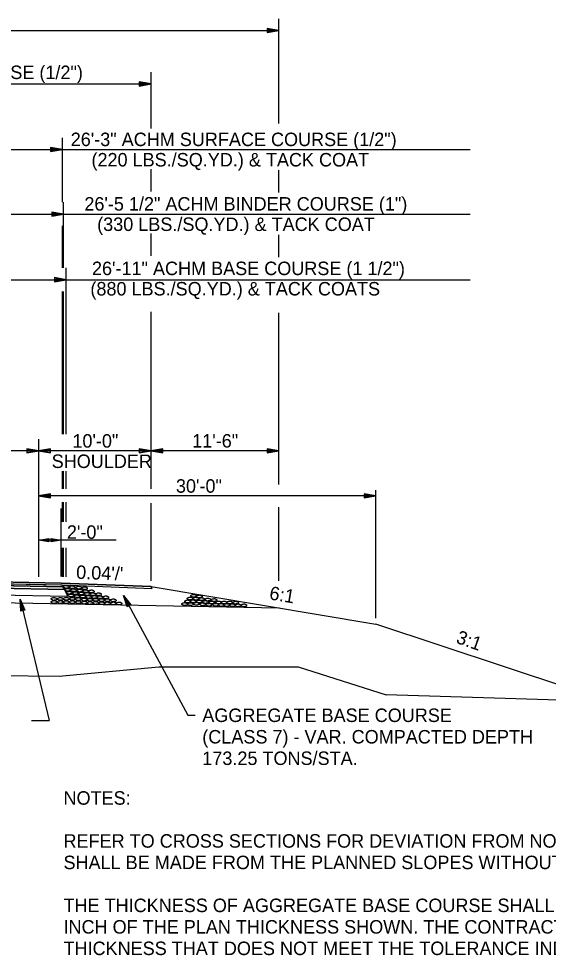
# Model space of a CAD drawing. Extents: x 1734743 to 1735935, y 759845 to 763831.
# Drawn here: x 1735815.2 to 1735862.3, y 763474.3 to 763557.7 of the extents above; entities that cross this region are included whole.
import ezdxf

# ---------------------------------------------------------------- set-up
doc = ezdxf.new("R2010")
doc.units = 0
for name, color, linetype in [('1', 7, 'Continuous'), ('19', 7, 'Continuous'), ('Level 1', 7, 'Continuous'), ('R_Prop Surface', 7, 'Continuous')]:
    doc.layers.add(name, color=color, linetype=linetype)

# ---------------------------------------------------------------- blocks, each defined once
blk = doc.blocks.new('ROCKS')
at = {"layer": '1'}
blk.add_spline([(0.013, 0.06), (0.053, 0.053), (0.107, 0.033), (0.133, 0.013), (0.133, -0.007), (0.12, -0.033), (0.107, -0.04), (0.073, -0.053), (0.033, -0.067), (0.013, -0.067), (-0.02, -0.06), (-0.06, -0.053), (-0.087, -0.047), (-0.113, -0.02), (-0.113, -0.007), (-0.107, 0.02), (-0.087, 0.033), (-0.067, 0.047), (-0.033, 0.053), (-0.02, 0.06), (0.013, 0.06)], degree=3, dxfattribs=at)

msp = doc.modelspace()

# ---------------------------------------------------------------- linework, layer by layer
at = {"layer": '19'}
for p, q in [((1735838.302, 763548.351), (1735838.302, 763557.69)), ((1735775.257, 763556.644), (1735838.302, 763556.644)), ((1735837.252, 763556.828), (1735837.252, 763556.46)), ((1735838.302, 763556.644), (1735837.252, 763556.828)), ((1735838.022, 763556.67), (1735837.252, 763556.731)), ((1735837.252, 763556.46), (1735838.302, 763556.644)), ((1735837.252, 763556.548), (1735838.022, 763556.618)), ((1735826.94, 763547.92), (1735826.94, 763552.93)), ((1735788.948, 763551.883), (1735826.931, 763551.883)), ((1735825.89, 763552.068), (1735825.89, 763551.701)), ((1735826.94, 763551.884), (1735825.89, 763552.068)), ((1735826.66, 763551.911), (1735825.89, 763551.972)), ((1735825.89, 763551.701), (1735826.94, 763551.884)), ((1735825.89, 763551.788), (1735826.66, 763551.858)), ((1735819.049, 763541.355), (1735819.049, 763547.096)), ((1735792.825, 763546.046), (1735855.315, 763546.046)), ((1735817.999, 763546.23), (1735817.999, 763545.862)), ((1735819.049, 763546.046), (1735817.999, 763546.23)), ((1735818.769, 763546.072), (1735817.999, 763546.134)), ((1735817.999, 763545.862), (1735819.049, 763546.046)), ((1735817.999, 763545.95), (1735818.769, 763546.02)), ((1735826.931, 763542.328), (1735826.931, 763544.316)), ((1735838.302, 763542.224), (1735838.302, 763544.211)), ((1735819.154, 763535.516), (1735819.154, 763541.355)), ((1735792.72, 763540.305), (1735855.315, 763540.305)), ((1735818.104, 763540.489), (1735818.104, 763540.122)), ((1735819.154, 763540.305), (1735818.104, 763540.489)), ((1735818.874, 763540.332), (1735818.104, 763540.393)), ((1735818.104, 763540.122), (1735819.154, 763540.305)), ((1735818.104, 763540.209), (1735818.874, 763540.279)), ((1735819.049, 763535.516), (1735819.049, 763539.255)), ((1735826.931, 763536.576), (1735826.931, 763538.562)), ((1735838.302, 763536.472), (1735838.302, 763538.457)), ((1735819.385, 763520.717), (1735819.385, 763535.516)), ((1735792.49, 763534.466), (1735855.315, 763534.466)), ((1735818.335, 763534.65), (1735818.335, 763534.283)), ((1735819.385, 763534.466), (1735818.335, 763534.65)), ((1735819.105, 763534.493), (1735818.335, 763534.554)), ((1735818.335, 763534.283), (1735819.385, 763534.466)), ((1735818.335, 763534.37), (1735819.105, 763534.44)), ((1735819.049, 763520.717), (1735819.049, 763533.416)), ((1735819.154, 763520.717), (1735819.154, 763533.416)), ((1735826.931, 763522.275), (1735826.931, 763531.614)), ((1735838.302, 763522.17), (1735838.302, 763531.509)), ((1735826.931, 763515.858), (1735826.931, 763522.275)), ((1735838.303, 763516.223), (1735838.302, 763522.17)), ((1735816.942, 763508.032), (1735816.942, 763520.275)), ((1735816.942, 763519.225), (1735804.942, 763519.225)), ((1735815.892, 763519.409), (1735815.892, 763519.042)), ((1735816.942, 763519.225), (1735815.892, 763519.409)), ((1735816.662, 763519.251), (1735815.892, 763519.313)), ((1735815.892, 763519.042), (1735816.942, 763519.225)), ((1735815.892, 763519.129), (1735816.662, 763519.199)), ((1735817.981, 763519.409), (1735816.931, 763519.225)), ((1735826.931, 763519.225), (1735816.931, 763519.225)), ((1735816.931, 763519.225), (1735817.981, 763519.042)), ((1735817.981, 763519.313), (1735817.211, 763519.252)), ((1735817.211, 763519.199), (1735817.981, 763519.129)), ((1735817.981, 763519.042), (1735817.981, 763519.409)), ((1735825.881, 763519.409), (1735825.881, 763519.042)), ((1735826.931, 763519.225), (1735825.881, 763519.409)), ((1735826.651, 763519.252), (1735825.881, 763519.313)), ((1735825.881, 763519.042), (1735826.931, 763519.225)), ((1735825.881, 763519.129), (1735826.651, 763519.199)), ((1735838.303, 763519.227), (1735826.89, 763519.227)), ((1735827.974, 763519.41), (1735826.924, 763519.227)), ((1735826.924, 763519.227), (1735827.974, 763519.043)), ((1735827.974, 763519.314), (1735827.204, 763519.253)), ((1735827.204, 763519.2), (1735827.974, 763519.13)), ((1735827.974, 763519.043), (1735827.974, 763519.41)), ((1735837.253, 763519.41), (1735837.253, 763519.043)), ((1735838.303, 763519.227), (1735837.253, 763519.41)), ((1735838.023, 763519.253), (1735837.253, 763519.314)), ((1735837.253, 763519.043), (1735838.303, 763519.227)), ((1735837.253, 763519.13), (1735838.023, 763519.2)), ((1735819.05, 763515.858), (1735819.05, 763517.435)), ((1735819.154, 763515.858), (1735819.154, 763517.435)), ((1735819.385, 763515.858), (1735819.385, 763517.435)), ((1735846.931, 763504.339), (1735846.931, 763515.722)), ((1735817.981, 763515.406), (1735816.931, 763515.222)), ((1735846.931, 763515.222), (1735816.931, 763515.222)), ((1735816.931, 763515.222), (1735817.981, 763515.038)), ((1735817.981, 763515.31), (1735817.211, 763515.248)), ((1735817.211, 763515.196), (1735817.981, 763515.126)), ((1735817.981, 763515.038), (1735817.981, 763515.406)), ((1735845.881, 763515.406), (1735845.881, 763515.038)), ((1735846.931, 763515.222), (1735845.881, 763515.406)), ((1735846.651, 763515.248), (1735845.881, 763515.31)), ((1735845.881, 763515.038), (1735846.931, 763515.222)), ((1735845.881, 763515.126), (1735846.651, 763515.196)), ((1735818.934, 763508.037), (1735818.934, 763514.109)), ((1735819.05, 763512.909), (1735819.05, 763514.671)), ((1735819.154, 763512.909), (1735819.154, 763514.671)), ((1735819.385, 763512.909), (1735819.385, 763514.671)), ((1735826.931, 763507.672), (1735826.931, 763514.586)), ((1735838.303, 763507.664), (1735838.303, 763514.214)), ((1735816.942, 763511.284), (1735817.837, 763511.441)), ((1735823.839, 763511.284), (1735816.942, 763511.284)), ((1735817.837, 763511.128), (1735816.942, 763511.284)), ((1735817.181, 763511.307), (1735817.837, 763511.359)), ((1735817.837, 763511.202), (1735817.181, 763511.262)), ((1735817.837, 763511.441), (1735817.837, 763511.128)), ((1735818.048, 763511.128), (1735818.048, 763511.441)), ((1735818.048, 763511.441), (1735818.942, 763511.284)), ((1735818.048, 763511.366), (1735818.704, 763511.307)), ((1735818.942, 763511.284), (1735818.048, 763511.128)), ((1735818.704, 763511.262), (1735818.048, 763511.21)), ((1735819.05, 763508.032), (1735819.05, 763510.587)), ((1735819.154, 763508.032), (1735819.154, 763510.587)), ((1735819.385, 763508.032), (1735819.385, 763510.587)), ((1735792.654, 763507.409), (1735819.226, 763506.878)), ((1735819.226, 763506.878), (1735792.654, 763507.409)), ((1735792.654, 763507.409), (1735819.226, 763506.878)), ((1735792.777, 763507.657), (1735819.099, 763507.131)), ((1735819.099, 763507.131), (1735792.777, 763507.657)), ((1735792.942, 763507.987), (1735818.931, 763507.467)), ((1735792.942, 763507.82), (1735819.015, 763507.299)), ((1735818.931, 763507.467), (1735826.931, 763507.147)), ((1735792.365, 763506.832), (1735819.52, 763506.289)), ((1735792.365, 763506.832), (1735819.52, 763506.289)), ((1735819.015, 763507.299), (1735827.016, 763506.977)), ((1735819.226, 763506.878), (1735819.099, 763507.131)), ((1735819.52, 763506.289), (1735819.226, 763506.878)), ((1735826.931, 763507.147), (1735846.931, 763503.814)), ((1735792.845, 763506.156), (1735838.336, 763505.247)), ((1735815.288, 763506.031), (1735817.858, 763495.243)), ((1735815.353, 763504.97), (1735815.288, 763506.031)), ((1735815.288, 763506.031), (1735815.709, 763505.051)), ((1735815.437, 763504.991), (1735815.325, 763505.753)), ((1735815.373, 763505.765), (1735815.618, 763505.035)), ((1735824.471, 763506.369), (1735830.202, 763495.698)), ((1735824.805, 763505.36), (1735824.471, 763506.369)), ((1735824.471, 763506.369), (1735825.128, 763505.53)), ((1735824.881, 763505.402), (1735824.577, 763506.11)), ((1735824.621, 763506.134), (1735825.044, 763505.491)), ((1735815.709, 763505.051), (1735815.353, 763504.97)), ((1735825.128, 763505.53), (1735824.805, 763505.36)), ((1735867.676, 763496.899), (1735846.931, 763503.814)), ((1735818.769, 763499.179), (1735827.621, 763500.014)), ((1735827.621, 763500.014), (1735840.032, 763500.014)), ((1735840.032, 763500.014), (1735847.86, 763497.53)), ((1735805.026, 763499.294), (1735818.769, 763499.179)), ((1735867.689, 763496.899), (1735847.86, 763497.53)), ((1735830.202, 763495.698), (1735830.847, 763495.698)), ((1735816.291, 763495.243), (1735817.858, 763495.243))]:
    msp.add_line(p, q, dxfattribs=at)
for points in [[(1735792.944, 763507.82), (1735819.015, 763507.299), (1735827.016, 763506.977), (1735826.931, 763507.147), (1735818.931, 763507.467), (1735792.942, 763507.987), (1735788.946, 763507.827), (1735788.861, 763507.657), (1735792.944, 763507.82)], [(1735819.099, 763507.131), (1735792.777, 763507.657), (1735792.777, 763507.657), (1735792.857, 763507.817), (1735792.857, 763507.817), (1735792.946, 763507.82), (1735818.882, 763507.302), (1735819.015, 763507.299), (1735819.015, 763507.299), (1735819.099, 763507.131), (1735819.099, 763507.131), (1735819.099, 763507.131)]]:
    msp.add_lwpolyline(points, dxfattribs=at)
at = {"layer": 'R_Prop Surface'}
for p, q in [((1735819.015, 763507.299), (1735819.226, 763506.878)), ((1735819.226, 763506.878), (1735819.52, 763506.289)), ((1735826.931, 763507.147), (1735827.016, 763506.977))]:
    msp.add_line(p, q, dxfattribs=at)

# ---------------------------------------------------------------- block references
at = {"layer": 'Level 1'}
for p, xscale, yscale, rotation in [((1735819.401, 763507.129), 2.0116542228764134, -2.011654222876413, 177.9586193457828), ((1735819.526, 763506.87), 2.0116542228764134, -2.011654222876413, 177.9586193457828), ((1735819.671, 763506.609), 2.0116542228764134, -2.011654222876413, 177.9586193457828), ((1735819.818, 763506.36), 2.0116542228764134, -2.011654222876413, 177.9586193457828), ((1735819.933, 763507.1), 2.0116542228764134, -2.011654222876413, 177.9586193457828), ((1735820.052, 763506.835), 2.0116542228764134, -2.011654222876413, 177.9586193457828), ((1735820.215, 763506.574), 2.0116542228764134, -2.011654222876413, 177.9586193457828), ((1735820.519, 763507.057), 2.011654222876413, -2.0116542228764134, 177.95871721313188), ((1735820.606, 763506.795), 2.011654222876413, -2.0116542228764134, 177.95871721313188), ((1735820.745, 763506.54), 2.0116542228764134, -2.011654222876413, 177.9586193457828), ((1735821.038, 763507.017), 2.011654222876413, -2.0116542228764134, 177.95871721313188), ((1735821.129, 763506.75), 2.011654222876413, -2.0116542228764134, 177.95871721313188), ((1735821.268, 763506.493), 2.011654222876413, -2.0116542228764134, 177.95871721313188), ((1735821.634, 763506.73), 2.011654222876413, -2.0116542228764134, 177.95871721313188), ((1735821.773, 763506.477), 2.011654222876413, -2.0116542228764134, 177.95871721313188), ((1735822.284, 763506.475), 2.011654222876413, -2.0116542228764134, 177.95871721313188), ((1735830.733, 763506.336), 2.011654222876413, -2.011654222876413, 178.17361855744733), ((1735818.317, 763506.06), 2.0116542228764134, -2.011654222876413, 177.9586193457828), ((1735818.321, 763505.78), 2.0116542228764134, -2.011654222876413, 177.9586193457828), ((1735818.887, 763506.058), 2.0116542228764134, -2.011654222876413, 177.9586193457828), ((1735818.892, 763505.778), 2.0116542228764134, -2.011654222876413, 177.9586193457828), ((1735819.41, 763505.776), 2.0116542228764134, -2.011654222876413, 177.9586193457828), ((1735819.411, 763506.07), 2.0116542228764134, -2.011654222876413, 177.9586193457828), ((1735819.945, 763505.774), 2.0116542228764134, -2.011654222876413, 177.9586193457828), ((1735819.947, 763506.068), 2.0116542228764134, -2.011654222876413, 177.9586193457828), ((1735820.359, 763506.305), 2.0116542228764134, -2.011654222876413, 177.9586193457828), ((1735820.479, 763505.772), 2.0116542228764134, -2.011654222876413, 177.9586193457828), ((1735820.48, 763506.043), 2.0116542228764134, -2.011654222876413, 177.9586193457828), ((1735820.881, 763506.272), 2.0116542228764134, -2.011654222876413, 177.9586193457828), ((1735821.012, 763505.727), 2.0116542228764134, -2.011654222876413, 177.9586193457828), ((1735821.013, 763505.997), 2.0116542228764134, -2.011654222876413, 177.9586193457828), ((1735821.397, 763506.234), 2.011654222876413, -2.0116542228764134, 177.95871721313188), ((1735821.515, 763505.978), 2.011654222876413, -2.0116542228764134, 177.95871721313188), ((1735821.515, 763505.697), 2.011654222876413, -2.0116542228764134, 177.95871721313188), ((1735821.908, 763506.229), 2.011654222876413, -2.0116542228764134, 177.95871721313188), ((1735822.025, 763505.977), 2.011654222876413, -2.0116542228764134, 177.95871721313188), ((1735822.039, 763505.701), 2.011654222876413, -2.0116542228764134, 177.95871721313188), ((1735822.42, 763506.214), 2.011654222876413, -2.0116542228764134, 177.95871721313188), ((1735822.552, 763505.953), 2.011654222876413, -2.0116542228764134, 177.95871721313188), ((1735822.552, 763505.677), 2.011654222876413, -2.0116542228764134, 177.95871721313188), ((1735822.929, 763506.202), 2.011654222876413, -2.0116542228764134, 177.95871721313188), ((1735823.066, 763505.947), 2.011654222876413, -2.0116542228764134, 177.95871721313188), ((1735823.066, 763505.666), 2.011654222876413, -2.0116542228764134, 177.95871721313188), ((1735823.591, 763505.933), 2.011654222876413, -2.0116542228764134, 177.95871721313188), ((1735823.591, 763505.662), 2.011654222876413, -2.0116542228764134, 177.95871721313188), ((1735824.104, 763505.654), 2.011654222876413, -2.0116542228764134, 177.95871721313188), ((1735829.939, 763505.601), 2.011654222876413, -2.011654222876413, 178.17361855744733), ((1735830.205, 763505.838), 2.011654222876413, -2.011654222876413, 178.17361855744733), ((1735830.422, 763506.091), 2.011654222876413, -2.011654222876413, 178.17361855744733), ((1735830.466, 763505.595), 2.011654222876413, -2.011654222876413, 178.17361855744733), ((1735830.703, 763505.849), 2.011654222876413, -2.011654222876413, 178.17361855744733), ((1735830.933, 763506.079), 2.011654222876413, -2.011654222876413, 178.17361855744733), ((1735830.981, 763505.625), 2.011654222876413, -2.011654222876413, 178.17361855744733), ((1735831.233, 763505.83), 2.011654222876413, -2.011654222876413, 178.17361855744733), ((1735831.241, 763506.28), 2.011654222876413, -2.011654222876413, 178.17361855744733), ((1735831.45, 763506.044), 2.011654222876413, -2.011654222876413, 178.17361855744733), ((1735831.539, 763505.581), 2.011654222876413, -2.011654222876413, 178.17361855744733), ((1735831.791, 763505.786), 2.011654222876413, -2.011654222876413, 178.17361855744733), ((1735832.008, 763506), 2.011654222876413, -2.011654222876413, 178.17361855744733), ((1735832.097, 763505.537), 2.011654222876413, -2.011654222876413, 178.17361855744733), ((1735832.349, 763505.742), 2.011654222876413, -2.011654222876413, 178.17361855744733), ((1735832.566, 763505.956), 2.011654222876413, -2.011654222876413, 178.17361855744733), ((1735832.705, 763505.537), 2.011654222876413, -2.011654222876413, 178.17361855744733), ((1735832.957, 763505.742), 2.011654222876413, -2.011654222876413, 178.17361855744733), ((1735833.195, 763505.521), 2.011654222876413, -2.011654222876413, 178.17361855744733), ((1735833.449, 763505.736), 2.011654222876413, -2.011654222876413, 178.17361855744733), ((1735833.692, 763505.513), 2.011654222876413, -2.011654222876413, 178.17361855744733), ((1735833.956, 763505.743), 2.011654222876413, -2.011654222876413, 178.17361855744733), ((1735834.188, 763505.503), 2.011654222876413, -2.011654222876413, 178.17361855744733), ((1735834.476, 763505.727), 2.011654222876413, -2.011654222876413, 178.17361855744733), ((1735834.687, 763505.489), 2.011654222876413, -2.011654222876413, 178.17361855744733), ((1735835.209, 763505.483), 2.011654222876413, -2.011654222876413, 178.17361855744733)]:
    msp.add_blockref('ROCKS', p, dxfattribs=dict(at, xscale=xscale, yscale=yscale, rotation=rotation))

# ---------------------------------------------------------------- texts
at = {"layer": '1'}
for s, p in [('NOTES:', (1735819.145, 763487.739)), ('REFER TO CROSS SECTIONS FOR DEVIATION FROM NORMAL SLOPES. NO CHANGES', (1735819.145, 763483.915)), ('SHALL BE MADE FROM THE PLANNED SLOPES WITHOUT THE APPROVAL OF THE ENGINEER.', (1735819.145, 763482.003)), ('THE THICKNESS OF AGGREGATE BASE COURSE SHALL BE WITHIN PLUS OR MINUS ONE', (1735819.145, 763478.18)), ('INCH OF THE PLAN THICKNESS SHOWN. THE CONTRACTOR WILL CORRECT ANY DEFICIENT', (1735819.145, 763476.268)), ('THICKNESS THAT DOES NOT MEET THE TOLERANCE INDICATED. PAYMENT WILL NOT BE MADE', (1735819.145, 763474.356))]:
    msp.add_text(s, height=1.2, dxfattribs=at).set_placement(p)
at = {"layer": '19'}
for s, p in [('38\'-0" ACHM SURFACE COURSE (1/2")', (1735791.872, 763552.319)), ('26\'-3" ACHM SURFACE COURSE (1/2")', (1735819.786, 763546.352)), ('(220 LBS./SQ.YD.) & TACK COAT', (1735821.633, 763544.54)), ('26\'-5 1/2" ACHM BINDER COURSE (1")', (1735821.001, 763540.612)), ('(330 LBS./SQ.YD.) & TACK COAT', (1735822.139, 763538.799)), ('26\'-11" ACHM BASE COURSE (1 1/2")', (1735821.677, 763534.871)), ('(880 LBS./SQ.YD.) & TACK COATS', (1735821.536, 763533.059)), ('10\'-0"', (1735819.936, 763519.517)), ('11\'-6"', (1735830.594, 763519.523)), ('SHOULDER', (1735818.093, 763517.705)), ('30\'-0"', (1735829.148, 763515.506)), ('2\'-0"', (1735819.446, 763511.402))]:
    msp.add_text(s, height=1.2, dxfattribs=at).set_placement(p)
for s, rotation, p in [("0.04'/'", 357.83981, (1735820.254, 763507.846)), ('6:1', 350.54888, (1735837.398, 763506.014)), ('3:1', 340.49426, (1735853.99, 763502.165)), ('AGGREGATE BASE COURSE', 360, (1735831.491, 763495.098)), ('(CLASS 7) - VAR. COMPACTED DEPTH', 360, (1735831.491, 763493.186)), ('173.25 TONS/STA.', 360, (1735831.491, 763491.274))]:
    msp.add_text(s, height=1.2, rotation=rotation, dxfattribs=at).set_placement(p)

doc.saveas('drawing.dxf')
